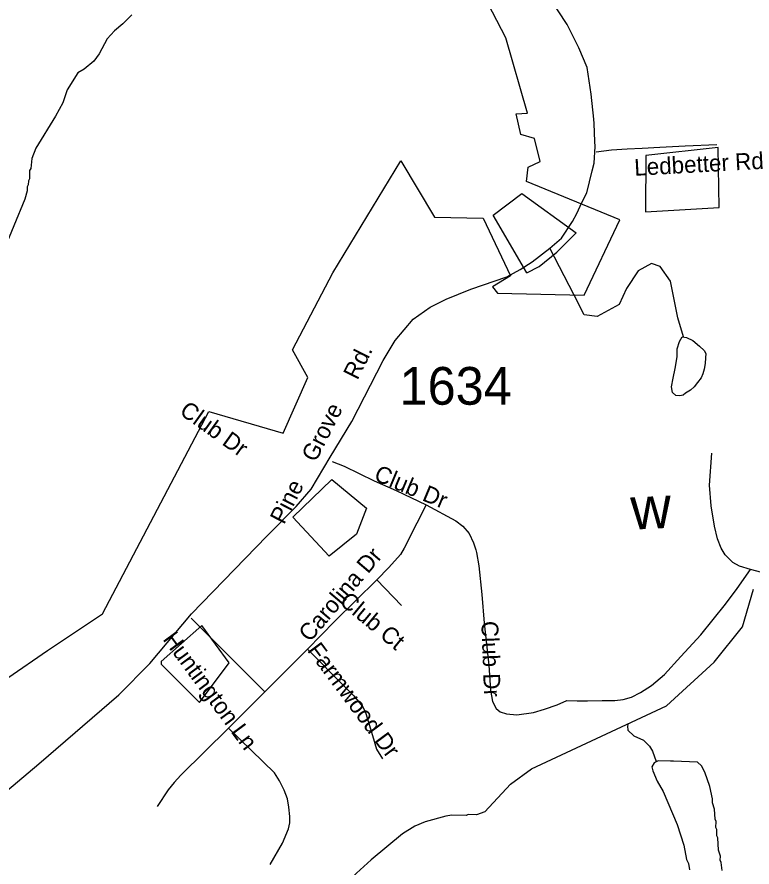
# Model space of a CAD drawing. Extents: x 1268485 to 1426702, y 514839 to 616766.
# Drawn here: x 1295859 to 1298735, y 605948 to 609275 of the extents above; entities that cross this region are included whole.
import ezdxf

# ---------------------------------------------------------------- set-up
doc = ezdxf.new("R2010")
doc.units = 0
for name, color, linetype in [('Old_Level_10', 7, 'Continuous'), ('Old_Level_11', 7, 'Continuous'), ('Old_Level_22', 7, 'Continuous'), ('Old_Level_32', 7, 'Continuous'), ('Old_Level_35', 7, 'Continuous'), ('Old_Level_48', 7, 'Continuous'), ('Old_Level_49', 7, 'Continuous'), ('Old_Level_59', 7, 'Continuous'), ('Old_Level_62', 7, 'Continuous'), ('Old_Level_8', 7, 'Continuous')]:
    doc.layers.add(name, color=color, linetype=linetype)

msp = doc.modelspace()

# ---------------------------------------------------------------- linework, layer by layer
at = {"layer": 'Old_Level_32'}
msp.add_lwpolyline([(1295734.221, 606176.004), (1295943.887, 606352.679), (1296257.135, 606621.742), (1296379.092, 606744.928), (1296541.144, 606939.432), (1296836.943, 607242.749), (1296951.134, 607359.613), (1297010.595, 607427.312), (1297084.103, 607552.119), (1297169.526, 607691.298), (1297291.203, 607930.779), (1297339.216, 608009.372), (1297373.315, 608049.981), (1297409.039, 608092.216), (1297475.613, 608139.323), (1297538.94, 608170.187), (1297634.743, 608209.172), (1297775.208, 608257.618), (1297827.812, 608286.375), (1297874.655, 608317.249), (1297943.743, 608369.688), (1297989.166, 608409.757), (1298033.053, 608474.368), (1298049.291, 608505.226), (1298068.777, 608549.078), (1298088.261, 608586.433), (1298109.858, 608672.45), (1298117.978, 608703.314), (1298121.225, 608767.965), (1298120.737, 608787.827), (1298117.49, 608857.664), (1298115.866, 608875.53), (1298106.123, 608972.978), (1298089.885, 609076.598), (1298057.41, 609154.556), (1298011.944, 609245.509), (1297944.234, 609349.5)], dxfattribs=at)
at = {"layer": 'Old_Level_35'}
for p, q in [((1297266.517, 607072.021), (1297363.609, 606972.058)), ((1296995.746, 606800.891), (1296828.731, 606634.338)), ((1296828.731, 606634.338), (1296734.202, 606727.636)), ((1296828.731, 606634.338), (1296686.117, 606492.339))]:
    msp.add_line(p, q, dxfattribs=at)
for points in [[(1298305.618, 608760.83), (1298374.413, 608765.444), (1298473.043, 608770.929), (1298596.997, 608776.414)], [(1298125.48, 608747.245), (1298184.74, 608755.294), (1298246.461, 608758.37), (1298305.618, 608760.83)], [(1298729.358, 607112.211), (1298685.99, 607125.693), (1298660.871, 607139.586), (1298629.601, 607169.831), (1298614.734, 607196.488), (1298599.868, 607232.372), (1298589.103, 607282.148), (1298575.774, 607362.118), (1298569.11, 607442.191), (1298577.825, 607567.325)], [(1297092.223, 607534.926), (1297139.487, 607517.65), (1297256.469, 607459.262), (1297342.796, 607421.891), (1297460.599, 607366.168)], [(1297460.599, 607366.168), (1297423.587, 607294.503), (1297373.452, 607195.821), (1297358.995, 607171.266), (1297314.397, 607120.311), (1297266.517, 607072.021)], [(1297460.599, 607366.168), (1297576.351, 607302.961), (1297604.033, 607281.943), (1297628.229, 607253.338), (1297645.248, 607216.891), (1297653.963, 607190.182)], [(1299239.118, 607195.873), (1299214.614, 607205.253), (1299173.911, 607220.889), (1299143.974, 607229.809), (1299127.672, 607232.423), (1299106.859, 607234.73), (1299088.097, 607232.525), (1299060.825, 607227.553), (1299028.632, 607220.017), (1298992.543, 607206.125), (1298957.991, 607192.13), (1298923.235, 607176.188), (1298903.14, 607166.396), (1298885.301, 607152.914), (1298861.412, 607129.333), (1298845.008, 607110.519), (1298833.422, 607095.756), (1298824.503, 607088.015), (1298816.3, 607087.759), (1298797.743, 607092.372), (1298774.265, 607100.574), (1298729.358, 607112.211)], [(1297653.963, 607190.182), (1297657.551, 607179.417), (1297666.266, 607126.616), (1297677.544, 607014.812), (1297686.771, 606902.443), (1297705.738, 606738.299), (1297711.89, 606640.899), (1297719.99, 606596.249), (1297734.343, 606569.079), (1297749.722, 606556.264), (1297774.841, 606547.498), (1297814.416, 606543.96), (1297880.033, 606553.137), (1297923.094, 606566.004), (1297972.204, 606583.433), (1298010.753, 606600.401), (1298051.251, 606599.325), (1298091.749, 606599.325), (1298148.753, 606599.837), (1298198.376, 606599.837), (1298231.287, 606603.938), (1298263.48, 606613.166), (1298299.364, 606631.108), (1298341.502, 606658.329), (1298392.253, 606702.415), (1298456.844, 606771.671), (1298535.277, 606856.87), (1298631.651, 606976.877), (1298677.275, 607038.495), (1298729.358, 607112.211)], [(1297266.517, 607072.021), (1297103.09, 606909.978), (1296995.746, 606800.891)], [(1296734.202, 606727.636), (1296726.512, 606735.326), (1296540.735, 606922.384)], [(1296995.746, 606800.891), (1297141.538, 606652.997), (1297176.499, 606618.087), (1297198.952, 606590.815), (1297213.921, 606572.975), (1297224.481, 606548.728), (1297250.01, 606462.812), (1297265.081, 606409.395), (1297289.79, 606371.871)], [(1296686.117, 606492.339), (1296500.135, 606307.74), (1296473.478, 606279.495), (1296450.41, 606250.326), (1296407.861, 606184.607)], [(1296849.748, 605958.434), (1296898.038, 606041.583), (1296921.517, 606098.485), (1296925.925, 606120.887), (1296926.13, 606145.698), (1296922.645, 606182.044), (1296916.903, 606215.672), (1296903.985, 606249.25), (1296886.145, 606286.21), (1296866.05, 606316.455), (1296686.117, 606492.339)]]:
    msp.add_lwpolyline(points, dxfattribs=at)
at = {"layer": 'Old_Level_48'}
msp.add_line((1296938.509, 607318.062), (1297090.605, 607464.618), dxfattribs=at)
msp.add_line((1296938.509, 607318.062), (1297090.605, 607464.618), dxfattribs=at)
for points in [[(1298217.494, 608481.224), (1297852.443, 608630.329), (1297859.214, 608686.619), (1297905.694, 608709.871), (1297884.39, 608799.005), (1297830.165, 608814.506), (1297812.735, 608895.889), (1297857.278, 608897.827), (1297772.065, 609193.324), (1297650.056, 609427.978), (1297446.708, 609497.734), (1297427.342, 609662.438), (1297468.011, 609679.877), (1297452.518, 609749.633), (1297580.337, 609743.82), (1297759.961, 609752.83), (1297880.517, 609530.675), (1298081.929, 609644.998), (1298921.95, 609437.956), (1299636.09, 609232.078), (1299747.451, 608947.199), (1300082.431, 609203.831)], [(1298320.137, 608733.124), (1298318.2, 608512.228), (1298606.761, 608529.667), (1298602.888, 608764.127), (1298320.137, 608733.124)], [(1295823.311, 606688.867), (1295977.691, 606795.467), (1296193.663, 606939.535), (1296610.075, 607730.372), (1296900.573, 607645.599), (1296997.405, 607863.588), (1296936.885, 607972.583), (1297094.905, 608273.624), (1297360.527, 608711.325), (1297493.187, 608490.914), (1297682.979, 608487.038)], [(1297853.405, 608273.312), (1297721.712, 608498.664), (1297834.038, 608583.922), (1298047.069, 608430.263)], [(1297682.979, 608487.038), (1297789.495, 608261.685), (1297719.775, 608219.056), (1297739.142, 608193.866), (1298078.056, 608186.115), (1298217.494, 608481.224)], [(1297853.405, 608273.312), (1297901.821, 608298.501), (1297971.54, 608354.694), (1298035.449, 608418.638), (1298047.069, 608430.263)], [(1297090.605, 607464.618), (1297226.171, 607353.201), (1297187.438, 607251.473), (1297080.922, 607164.277), (1296938.509, 607318.062)], [(1297090.605, 607464.618), (1297226.171, 607353.201), (1297187.438, 607251.473), (1297080.922, 607164.277), (1296938.509, 607318.062)], [(1296422.461, 606742.831), (1296572.552, 606592.66), (1296688.751, 606747.675), (1296582.235, 606893.001), (1296422.461, 606752.519), (1296422.461, 606742.831)]]:
    msp.add_lwpolyline(points, dxfattribs=at)
at = {"layer": 'Old_Level_49'}
msp.add_line((1296938.509, 607318.062), (1297090.605, 607464.618), dxfattribs=at)
msp.add_line((1296938.509, 607318.062), (1297090.605, 607464.618), dxfattribs=at)
for points in [[(1298217.494, 608481.224), (1297852.443, 608630.329), (1297859.214, 608686.619), (1297905.694, 608709.871), (1297884.39, 608799.005), (1297830.165, 608814.506), (1297812.735, 608895.889), (1297857.278, 608897.827), (1297772.065, 609193.324), (1297650.056, 609427.978), (1297446.708, 609497.734), (1297427.342, 609662.438), (1297468.011, 609679.877), (1297452.518, 609749.633), (1297580.337, 609743.82), (1297759.961, 609752.83), (1297880.517, 609530.675), (1298081.929, 609644.998), (1298921.95, 609437.956), (1299636.09, 609232.078), (1299747.451, 608947.199), (1300082.431, 609203.831)], [(1298320.137, 608733.124), (1298318.2, 608512.228), (1298606.761, 608529.667), (1298602.888, 608764.127), (1298320.137, 608733.124)], [(1295823.311, 606688.867), (1295977.691, 606795.467), (1296193.663, 606939.535), (1296610.075, 607730.372), (1296900.573, 607645.599), (1296997.405, 607863.588), (1296936.885, 607972.583), (1297094.905, 608273.624), (1297360.527, 608711.325), (1297493.187, 608490.914), (1297682.979, 608487.038)], [(1297853.405, 608273.312), (1297721.712, 608498.664), (1297834.038, 608583.922), (1298047.069, 608430.263)], [(1297682.979, 608487.038), (1297789.495, 608261.685), (1297719.775, 608219.056), (1297739.142, 608193.866), (1298078.056, 608186.115), (1298217.494, 608481.224)], [(1297853.405, 608273.312), (1297901.821, 608298.501), (1297971.54, 608354.694), (1298035.449, 608418.638), (1298047.069, 608430.263)], [(1297090.605, 607464.618), (1297226.171, 607353.201), (1297187.438, 607251.473), (1297080.922, 607164.277), (1296938.509, 607318.062)], [(1297090.605, 607464.618), (1297226.171, 607353.201), (1297187.438, 607251.473), (1297080.922, 607164.277), (1296938.509, 607318.062)], [(1296422.461, 606742.831), (1296572.552, 606592.66), (1296688.751, 606747.675), (1296582.235, 606893.001), (1296422.461, 606752.519), (1296422.461, 606742.831)]]:
    msp.add_lwpolyline(points, dxfattribs=at)
at = {"layer": 'Old_Level_59'}
for points in [[(1297789.61, 606273.147), (1297872.721, 606332.548), (1298400.265, 606579.521), (1298586.803, 606750.487), (1298698.41, 606888.297), (1298741.153, 607035.611)], [(1297789.61, 606273.147), (1297689.027, 606163.999), (1297656.833, 606152.773), (1297624.845, 606153.541), (1297616.746, 606149.748), (1297560.767, 606151.081), (1297536.673, 606147.697), (1297456.19, 606125.654), (1297415.795, 606108.635), (1297367.095, 606077.826), (1297244.781, 605976.889), (1297187.572, 605924.293), (1297089.147, 605822.741), (1296991.132, 605735.133), (1296938.824, 605700.404)]]:
    msp.add_lwpolyline(points, dxfattribs=at)
at = {"layer": 'Old_Level_62'}
for points in [[(1296308.308, 609283.508), (1296273.552, 609248.342), (1296240.949, 609221.172), (1296212.139, 609189.902), (1296180.766, 609130.693), (1296160.056, 609101.217), (1296121.403, 609070.151), (1296097.105, 609056.771), (1296055.479, 608989.822), (1296037.537, 608938.661), (1296009.137, 608886.578), (1295932.14, 608760.933), (1295917.274, 608721.306), (1295912.25, 608681.475), (1295908.149, 608673.581), (1295907.329, 608641.592), (1295903.228, 608633.698), (1295902.818, 608617.755), (1295898.614, 608609.86), (1295898.204, 608593.866), (1295889.49, 608562.083), (1295803.47, 608352.674)], [(1298467.424, 608022.986), (1298444.519, 608097.474), (1298415.887, 608240.72), (1298375.802, 608298.018), (1298341.443, 608309.477), (1298289.906, 608280.828), (1298244.095, 608212.071), (1298215.463, 608149.043), (1298129.567, 608103.204), (1298078.029, 608108.934), (1298037.945, 608189.151), (1297943.743, 608369.688)], [(1298442.639, 607976.278), (1298451.661, 608005.498), (1298462.016, 608023.03), (1298479.343, 608021.03), (1298503.539, 608008.984), (1298529.991, 607986.992), (1298547.728, 607969.972), (1298554.597, 607958.336), (1298553.777, 607940.599), (1298552.547, 607918.863), (1298548.446, 607896.461), (1298543.217, 607878.776), (1298536.143, 607863.14), (1298522.302, 607844.122), (1298508.871, 607827.051), (1298494.312, 607814.748), (1298475.447, 607802.957), (1298465.4, 607794.909), (1298452.687, 607792.039), (1298437.615, 607793.627), (1298424.082, 607805.008), (1298420.288, 607828.025), (1298426.953, 607861.449), (1298434.232, 607899.229), (1298442.742, 607944.853), (1298442.639, 607976.278)], [(1298250.738, 606509.519), (1298248.4, 606500.029), (1298249.938, 606483.984), (1298273.416, 606461.428), (1298311.043, 606444.511), (1298334.522, 606421.955), (1298346.005, 606401.707), (1298360.768, 606361.362)], [(1298427.919, 606362.843), (1298416.231, 606363.15), (1298368.249, 606364.278), (1298352.152, 606356.691), (1298343.745, 606340.902), (1298347.333, 606324.806), (1298364.455, 606284.462), (1298387.421, 606243.913), (1298442.375, 606114.679), (1298468.519, 606034.094), (1298479.182, 605977.858), (1298486.871, 605961.658), (1298490.255, 605937.617)], [(1298618.207, 605934.489), (1298614.926, 605966.58), (1298611.133, 605974.679), (1298611.543, 605990.623), (1298604.058, 606014.819), (1298601.188, 606062.852), (1298597.394, 606070.951), (1298597.907, 606094.891), (1298594.113, 606102.991), (1298594.729, 606126.982), (1298590.833, 606135.03), (1298587.859, 606175.118), (1298580.375, 606199.263), (1298580.785, 606215.257), (1298569.917, 606263.495), (1298551.258, 606319.884), (1298537.827, 606344.235), (1298522.14, 606358.588), (1298427.919, 606362.843)]]:
    msp.add_lwpolyline(points, dxfattribs=at)

# ---------------------------------------------------------------- texts
at = {"layer": 'Old_Level_10'}
for s, height, rotation, p in [('Ledbetter Rd', 65.61666, 3.129711, (1298276.156, 608653.122)), ('Club Dr', 65.6167, 324.433272, (1296490.688, 607723.185)), ('Club Dr', 65.6167, 337.324164, (1297251.659, 607463.406)), ('Carolina Dr', 65.61666, 49.671089, (1297004.97, 606825.449)), ('Club Ct', 65.6167, 320.343631, (1297116.714, 606980.499)), ('Club Dr', 65.6167, 272.094319, (1297675.908, 606910.038)), ('Huntington Ln', 65.61666, 306.429086, (1296426.849, 606839.509)), ('Farmwood Dr', 65.61666, 306.692811, (1296992.242, 606795.851))]:
    msp.add_text(s, height=height, rotation=rotation, dxfattribs=at).set_placement(p)
at = {"layer": 'Old_Level_11'}
msp.add_text('Pine    Grove     Rd.', height=65.61666, rotation=63.065422, dxfattribs=at).set_placement((1296903.801, 607285.87))
at = {"layer": 'Old_Level_22'}
msp.add_text('w', height=164.042, rotation=2.8637, dxfattribs=at).set_placement((1298264.251, 607268.364))
at = {"layer": 'Old_Level_8'}
msp.add_text('1634', height=147.6375, dxfattribs=at).set_placement((1297355.951, 607757.493))

doc.saveas('drawing.dxf')
